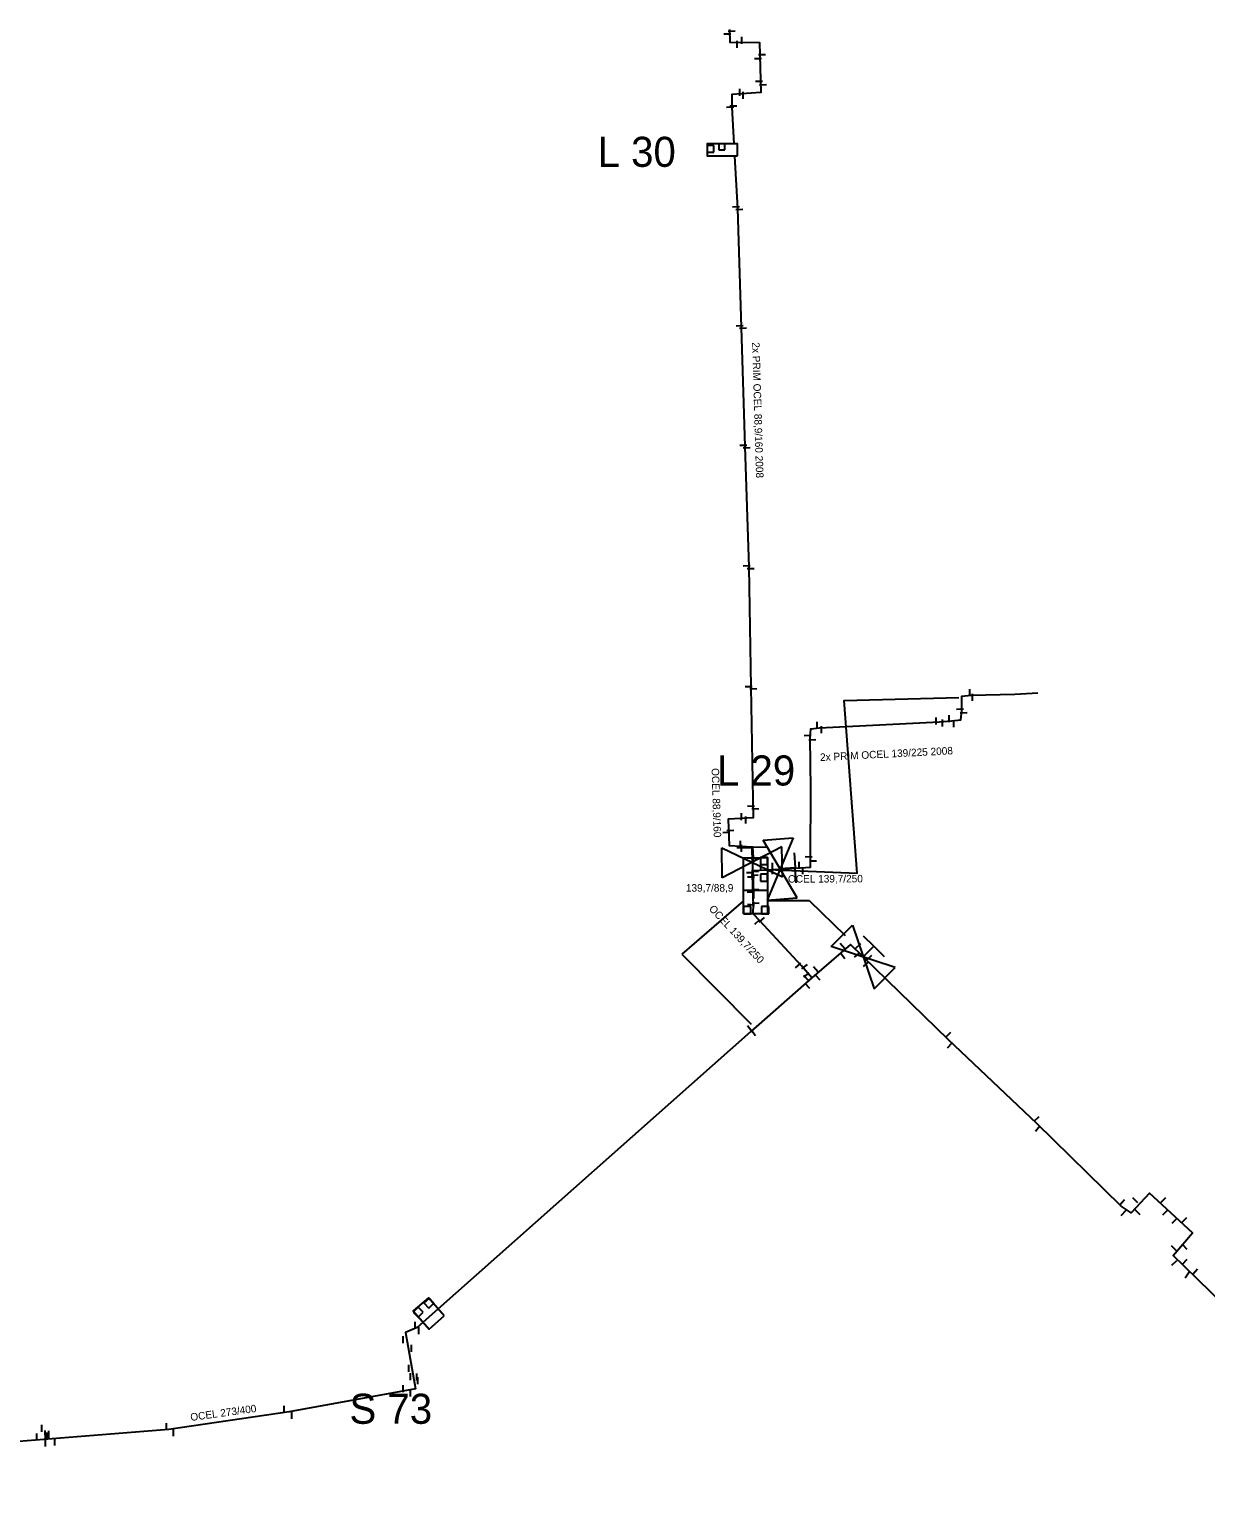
# Model space of a CAD drawing. Extents: x -642943 to -623314, y -1138561 to -1113539.
# Drawn here: x -642003.1 to -641885.8, y -1114388.2 to -1114240.4 of the extents above; entities that cross this region are included whole.
import ezdxf

# ---------------------------------------------------------------- set-up
doc = ezdxf.new("R2010")
doc.units = 0
for name, color, linetype in [('horkovod armatury', 7, 'Continuous'), ('horkovod dimenze', 7, 'Continuous'), ('horkovod předisol', 7, 'Continuous'), ('horkovod sváry', 7, 'Continuous'), ('horkovod trasa', 7, 'Continuous'), ('horkovod zrušený', 7, 'Continuous'), ('horkovod číslo šachty', 7, 'Continuous'), ('horkovod šachty', 7, 'Continuous')]:
    doc.layers.add(name, color=color, linetype=linetype)

# ---------------------------------------------------------------- blocks, each defined once
blk = doc.blocks.new('SPH')
at = {"layer": 'horkovod sváry'}
blk.add_line((0, -0.035), (0, 0.035), dxfattribs=at)
blk = doc.blocks.new('SPH_1')
at = {"layer": 'horkovod sváry'}
blk.add_line((0, -0.035), (0, 0.035), dxfattribs=at)
blk = doc.blocks.new('SPH_2')
at = {"layer": 'horkovod sváry'}
blk.add_line((0, -0.035), (0, 0.035), dxfattribs=at)
blk = doc.blocks.new('POINT_DISPLAY')
blk.add_line((0, 0), (0, 0))
blk = doc.blocks.new('SCH_01_66')
at = {"layer": 'horkovod armatury'}
for p, q in [((10, 5), (-10, -5)), ((-10, -5), (-10, 5)), ((-10, 5), (10, -5)), ((-5, 5), (0, 5)), ((0, 5), (0, 0)), ((5, 5), (0, 5)), ((10, -5), (10, 5))]:
    blk.add_line(p, q, dxfattribs=at)
blk = doc.blocks.new('SCH_01_67')
at = {"layer": 'horkovod armatury'}
for p, q in [((10, 5), (-10, -5)), ((-10, -5), (-10, 5)), ((-10, 5), (10, -5)), ((-5, 5), (0, 5)), ((0, 5), (0, 0)), ((5, 5), (0, 5)), ((10, -5), (10, 5))]:
    blk.add_line(p, q, dxfattribs=at)
blk = doc.blocks.new('SCH_01_109')
at = {"layer": 'horkovod armatury'}
for p, q in [((10, 5), (-10, -5)), ((-10, -5), (-10, 5)), ((-10, 5), (10, -5)), ((-5, 5), (0, 5)), ((0, 5), (0, 0)), ((5, 5), (0, 5)), ((10, -5), (10, 5))]:
    blk.add_line(p, q, dxfattribs=at)

msp = doc.modelspace()

# ---------------------------------------------------------------- linework, layer by layer
at = {"layer": 'horkovod předisol'}
msp.add_line((-642001.5, -1114381.1), (-642001.52, -1114380.22), dxfattribs=at)
for points in [[(-641933.24, -1114240.43), (-641933.21, -1114241.68), (-641930.23, -1114241.7), (-641930.12, -1114246.69), (-641932.99, -1114246.9), (-641933.02, -1114248.15), (-641932.81, -1114251.82)], [(-641932.73, -1114253.04), (-641932.43, -1114258.27), (-641932.06, -1114270.14), (-641931.7, -1114282.03), (-641931.32, -1114294.07), (-641931.1, -1114306.05), (-641930.86, -1114319.09), (-641933.37, -1114319.21), (-641933.28, -1114321.84), (-641930.94, -1114321.98), (-641930.89, -1114323.04)], [(-641929.45, -1114324.28), (-641926.14, -1114324.08), (-641925.14, -1114324.01), (-641925.14, -1114323.18), (-641925.11, -1114316.18), (-641925.19, -1114311.11), (-641925.13, -1114310.2), (-641924.26, -1114310.08), (-641912.29, -1114309.51), (-641911.07, -1114309.4), (-641910.14, -1114309.3), (-641910.05, -1114308.38), (-641910.05, -1114306.95), (-641909.11, -1114306.82), (-641904.77, -1114306.75), (-641902.46, -1114306.6)], [(-641930.87, -1114327.11), (-641930.95, -1114324.65), (-641930.89, -1114323.04)], [(-641930.87, -1114327.11), (-641930.82, -1114327.03), (-641930.87, -1114324.32), (-641929.45, -1114324.28)], [(-641925.02, -1114335.04), (-641926.06, -1114333.85), (-641930.22, -1114329.35), (-641930.87, -1114328.65), (-641930.85, -1114327.69), (-641930.87, -1114327.11)], [(-641869.15, -1114388.18), (-641868.39, -1114384.06), (-641868.11, -1114383.11), (-641869.94, -1114381.3), (-641878.52, -1114372.93), (-641887.85, -1114363.83), (-641888.98, -1114362.73), (-641887.05, -1114360.5), (-641891.33, -1114356.53), (-641893.16, -1114358.5), (-641894.14, -1114357.81), (-641902.57, -1114349.59), (-641911.38, -1114341.21), (-641921.15, -1114331.71), (-641925.02, -1114335.04)], [(-641925.02, -1114335.04), (-641931.13, -1114340.42), (-641964.4, -1114369.92)], [(-641964.4, -1114369.92), (-641965.56, -1114370.42), (-641964.57, -1114376.04), (-641977.16, -1114378.36), (-641989.18, -1114380.12), (-642015.82, -1114382.24), (-642015.64, -1114384.11), (-642017.48, -1114384.56), (-642018.1, -1114382.61), (-642019.78, -1114382.81)]]:
    msp.add_lwpolyline(points, dxfattribs=at)
at = {"layer": 'horkovod trasa'}
msp.add_line((-642001.5, -1114381.1), (-642001.52, -1114380.22), dxfattribs=at)
for points in [[(-641933.24, -1114240.43), (-641933.21, -1114241.68), (-641930.23, -1114241.7), (-641930.12, -1114246.69), (-641932.99, -1114246.9), (-641933.02, -1114248.15), (-641932.81, -1114251.82)], [(-641932.73, -1114253.04), (-641932.43, -1114258.27), (-641932.06, -1114270.14), (-641931.7, -1114282.03), (-641931.32, -1114294.07), (-641931.1, -1114306.05), (-641930.86, -1114319.09), (-641933.37, -1114319.21), (-641933.28, -1114321.84), (-641930.94, -1114321.98), (-641930.89, -1114323.04)], [(-641929.45, -1114324.28), (-641926.14, -1114324.08), (-641925.14, -1114324.01), (-641925.14, -1114323.18), (-641925.11, -1114316.18), (-641925.19, -1114311.11), (-641925.13, -1114310.2), (-641924.26, -1114310.08), (-641912.29, -1114309.51), (-641911.07, -1114309.4), (-641910.14, -1114309.3), (-641910.05, -1114308.38), (-641910.05, -1114306.95), (-641909.11, -1114306.82), (-641904.77, -1114306.75), (-641902.46, -1114306.6)], [(-641930.87, -1114327.11), (-641930.95, -1114324.65), (-641930.89, -1114323.04)], [(-641930.87, -1114327.11), (-641930.82, -1114327.03), (-641930.87, -1114324.32), (-641929.45, -1114324.28)], [(-641925.02, -1114335.04), (-641926.06, -1114333.85), (-641930.22, -1114329.35), (-641930.87, -1114328.65), (-641930.85, -1114327.69), (-641930.87, -1114327.11)], [(-641869.15, -1114388.18), (-641868.39, -1114384.06), (-641868.11, -1114383.11), (-641869.94, -1114381.3), (-641878.52, -1114372.93), (-641887.85, -1114363.83), (-641888.98, -1114362.73), (-641887.05, -1114360.5), (-641891.33, -1114356.53), (-641893.16, -1114358.5), (-641894.14, -1114357.81), (-641902.57, -1114349.59), (-641911.38, -1114341.21), (-641921.15, -1114331.71), (-641925.02, -1114335.04)], [(-641925.02, -1114335.04), (-641931.13, -1114340.42), (-641964.4, -1114369.92)], [(-641964.4, -1114369.92), (-641965.56, -1114370.42), (-641964.57, -1114376.04), (-641977.16, -1114378.36), (-641989.18, -1114380.12), (-642015.82, -1114382.24), (-642015.64, -1114384.11), (-642017.48, -1114384.56), (-642018.1, -1114382.61), (-642019.78, -1114382.81)]]:
    msp.add_lwpolyline(points, dxfattribs=at)
at = {"layer": 'horkovod zrušený'}
for p, q in [((-641931.85, -1114327.36), (-641938, -1114332.68)), ((-641925.26, -1114327.35), (-641929.45, -1114327.37))]:
    msp.add_line(p, q, dxfattribs=at)
for points in [[(-641929.45, -1114324.24), (-641920.5, -1114324.58), (-641921.81, -1114307.36), (-641910.35, -1114307.06)], [(-641925.26, -1114327.35), (-641921.68, -1114330.82)], [(-641938, -1114332.68), (-641931.06, -1114339.66)]]:
    msp.add_lwpolyline(points, dxfattribs=at)
at = {"layer": 'horkovod šachty'}
for p, q in [((-641935.47, -1114251.99), (-641935.47, -1114252.65)), ((-641934.81, -1114251.99), (-641935.47, -1114251.99)), ((-641935.47, -1114252.65), (-641934.81, -1114252.65)), ((-641934.81, -1114252.65), (-641934.81, -1114251.99)), ((-641934.31, -1114251.83), (-641934.31, -1114252.43)), ((-641933.71, -1114251.83), (-641934.31, -1114251.83)), ((-641934.31, -1114252.43), (-641933.71, -1114252.43)), ((-641933.71, -1114252.43), (-641933.71, -1114251.83)), ((-641930.14, -1114323.04), (-641930.14, -1114323.74)), ((-641929.44, -1114323.04), (-641930.14, -1114323.04)), ((-641930.14, -1114323.74), (-641929.44, -1114323.74)), ((-641929.44, -1114323.74), (-641929.44, -1114323.04)), ((-641930.14, -1114324.7), (-641930.14, -1114325.4)), ((-641929.44, -1114324.7), (-641930.14, -1114324.7)), ((-641929.44, -1114325.4), (-641929.44, -1114324.7)), ((-641929.45, -1114326.31), (-641931.85, -1114326.31)), ((-641930.14, -1114325.4), (-641929.44, -1114325.4)), ((-641931.85, -1114327.91), (-641931.85, -1114328.66)), ((-641931.1, -1114327.91), (-641931.85, -1114327.91)), ((-641931.1, -1114328.66), (-641931.1, -1114327.91)), ((-641930.05, -1114327.91), (-641930.05, -1114328.66)), ((-641929.3, -1114327.91), (-641930.05, -1114327.91)), ((-641929.3, -1114328.66), (-641929.3, -1114327.91)), ((-641931.85, -1114328.66), (-641931.1, -1114328.66)), ((-641930.05, -1114328.66), (-641929.3, -1114328.66)), ((-641964.29, -1114367.91), (-641964.8, -1114368.39)), ((-641963.81, -1114368.41), (-641964.29, -1114367.91)), ((-641963.22, -1114367), (-641963.73, -1114367.48)), ((-641963.73, -1114367.48), (-641963.25, -1114367.99)), ((-641963.25, -1114367.99), (-641962.74, -1114367.51)), ((-641962.74, -1114367.51), (-641963.22, -1114367)), ((-641964.8, -1114368.39), (-641964.32, -1114368.9)), ((-641964.32, -1114368.9), (-641963.81, -1114368.41))]:
    msp.add_line(p, q, dxfattribs=at)
for points in [[(-641932.43, -1114253.03), (-641932.45, -1114251.83), (-641935.48, -1114251.83), (-641935.48, -1114253.03), (-641932.43, -1114253.03)], [(-641931.85, -1114328.66), (-641931.85, -1114326.31), (-641931.85, -1114323.07), (-641929.45, -1114323.04), (-641929.45, -1114323.51), (-641929.45, -1114328.66), (-641931.85, -1114328.66)], [(-641961.7, -1114368.77), (-641963.28, -1114366.97), (-641964.79, -1114368.28), (-641963.2, -1114370.09), (-641961.7, -1114368.77)]]:
    msp.add_lwpolyline(points, dxfattribs=at)

# ---------------------------------------------------------------- block references
at = {"layer": 'horkovod armatury'}
for name, p, xscale, yscale, rotation in [('SCH_01_67', (-641930.98, -1114323.52), 0.3000055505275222, 0.30000555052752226, 0.8564864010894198), ('SCH_01_66', (-641928.19, -1114324.18), 0.3000251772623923, 0.3000251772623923, -86.0701675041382), ('SCH_01_109', (-641919.89, -1114332.96), 0.29998715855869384, 0.2999871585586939, -44.557416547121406)]:
    msp.add_blockref(name, p, dxfattribs=dict(at, xscale=xscale, yscale=yscale, rotation=rotation))
at = {"layer": 'horkovod sváry'}
for name, p, xscale, yscale, rotation in [('SPH', (-641933.46, -1114240.88), 10.000010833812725, 10.000010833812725, 92.25454557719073), ('SPH', (-641933.02, -1114240.56), 9.999984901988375, 9.999984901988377, -88.97034361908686), ('SPH', (-641930.39, -1114243.34), 9.99999350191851, 9.999993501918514, 91.11771657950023), ('SPH', (-641929.98, -1114242.95), 10.00002198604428, 10.000021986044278, 91.2786315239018), ('SPH', (-641930.29, -1114245.6), 9.99998986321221, 9.99998986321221, 90.83459551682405), ('SPH', (-641929.9, -1114245.95), 10.000003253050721, 10.000003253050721, 91.18683186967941), ('SPH', (-641933.17, -1114248.19), 10.000005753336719, 10.000005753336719, 92.04015197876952), ('SPH', (-641932.87, -1114248.03), 9.999979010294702, 9.999979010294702, -88.5417517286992), ('SPH', (-641932.59, -1114258.12), 10.000005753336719, 10.000005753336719, 92.04015197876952), ('SPH', (-641932.27, -1114258.4), 10.000005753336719, 10.000005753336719, 92.04015197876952), ('SPH', (-641932.21, -1114269.99), 9.99998378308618, 9.99998378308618, 93.22764791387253), ('SPH', (-641931.9, -1114270.24), 10.00000611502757, 10.000006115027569, 92.12104702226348), ('SPH', (-641931.86, -1114281.92), 9.99997858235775, 9.999978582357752, 90.93412669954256), ('SPH', (-641931.54, -1114282.18), 10.000021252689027, 10.000021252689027, 92.06497753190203), ('SPH', (-641931.51, -1114293.94), 10.000016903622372, 10.000016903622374, 91.85354572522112), ('SPH', (-641931.12, -1114294.22), 10.000015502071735, 10.000015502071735, 90.82632157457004), ('SPH', (-641931.33, -1114305.97), 9.999998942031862, 9.99999894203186, -91.06327794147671), ('SPH', (-641930.87, -1114306.19), 9.999992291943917, 9.999992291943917, -90.97094958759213), ('SPH', (-641910.24, -1114308.24), 9.99997930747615, 9.999979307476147, 91.75345112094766), ('SPH', (-641909.88, -1114308.6), 9.999998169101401, 9.999998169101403, 92.74807538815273), ('SPH', (-641925.43, -1114310.87), 10.00000565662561, 10.000005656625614, 91.2863728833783), ('SPH', (-641924.98, -1114311.3), 9.999996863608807, 9.999996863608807, 92.86240522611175), ('SPH', (-641931.08, -1114317.93), 9.999993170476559, 9.99999317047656, 88.63596450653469), ('SPH', (-641930.66, -1114318.15), 10.000011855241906, 10.000011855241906, -92.5536298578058), ('SPH', (-641933.55, -1114320.56), 10.000023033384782, 10.000023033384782, 92.16643189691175), ('SPH', (-641933.16, -1114320.33), 10.000020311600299, 10.000020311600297, -87.46934006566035), ('SPH_2', (-641931.14, -1114323.1), 9.999982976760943, 9.999982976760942, 90.1392724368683), ('SPH_2', (-641930.71, -1114323.13), 10.000004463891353, 10.000004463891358, 92.12798906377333), ('SPH', (-641925.34, -1114322.99), 10.000011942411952, 10.000011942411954, 88.81076740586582), ('SPH', (-641924.92, -1114323.38), 10.000019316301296, 10.000019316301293, -90.3673919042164), ('SPH_2', (-641931.18, -1114324.53), 9.999977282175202, 9.9999772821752, -90.12513179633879), ('SPH_2', (-641931.1, -1114324.96), 9.99999868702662, 9.999998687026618, -88.99596232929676), ('SPH_2', (-641930.74, -1114324.81), 9.999997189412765, 9.999997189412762, 92.09061261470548), ('SPH_2', (-641930.68, -1114324.41), 9.999985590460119, 9.999985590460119, -88.38134494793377), ('SPH_1', (-641931.12, -1114326.46), 9.999988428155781, 9.999988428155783, -92.28499028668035), ('SPH_2', (-641931.08, -1114326.45), 9.999976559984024, 9.999976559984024, -91.69979936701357), ('SPH_2', (-641930.68, -1114326.31), 10, 10, 90), ('SPH_2', (-641930.66, -1114326.26), 9.99998477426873, 9.99998477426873, 89.66489085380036), ('SPH_2', (-641931.08, -1114327.76), 9.999976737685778, 9.999976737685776, 86.22678020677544), ('SPH_1', (-641930.63, -1114327.61), 10.000021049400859, 10.000021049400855, 87.48135810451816), ('SPH_2', (-641930.46, -1114329.44), 10.000002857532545, 10.000002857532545, -47.78079876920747), ('SPH_2', (-641930.02, -1114329.25), 9.999992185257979, 9.999992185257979, -48.58800848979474), ('SPH_2', (-641921.96, -1114331.89), 10.00001421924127, 10.000014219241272, 39.225750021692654), ('SPH_2', (-641921.93, -1114332.86), 9.999994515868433, 9.999994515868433, 37.9143898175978), ('SPH_1', (-641920.5, -1114332.76), 9.999983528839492, 9.999983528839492, -50.920674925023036), ('SPH_2', (-641920.38, -1114331.86), 10.000010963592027, 10.000010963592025, -48.23136990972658), ('SPH_2', (-641926.39, -1114333.82), 9.99997803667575, 9.999978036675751, -48.95121552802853), ('SPH_2', (-641925.73, -1114333.92), 9.999987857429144, 9.999987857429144, -52.271011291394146), ('SPH_2', (-641924.63, -1114334.22), 10.000002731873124, 10.000002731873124, 41.16338638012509), ('SPH', (-641919.6, -1114333.68), 10.000004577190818, 10.000004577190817, -47.624980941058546), ('SPH_2', (-641919.29, -1114333.01), 9.99998411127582, 9.999984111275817, -46.58400015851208), ('SPH_2', (-641925.59, -1114335.05), 9.999979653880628, 9.999979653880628, 42.265092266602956), ('SPH_2', (-641925.54, -1114334.76), 9.999972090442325, 9.999972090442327, -49.0427519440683), ('SPH_2', (-641925.45, -1114335.86), 9.99997878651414, 9.99997878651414, 44.16967904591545), ('SPH_2', (-641924.42, -1114335.02), 10.000006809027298, 10.000006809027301, 42.4288428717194), ('SPH_2', (-641931.24, -1114340.12), 9.999992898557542, 9.999992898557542, 37.93130827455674), ('SPH_2', (-641930.85, -1114340.54), 9.999983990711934, 9.999983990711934, 38.133909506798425), ('SPH_2', (-641911.4, -1114340.7), 10.000018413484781, 10.000018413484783, -45.46712505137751), ('SPH_2', (-641911.25, -1114341.77), 9.999974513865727, 9.999974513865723, -43.7371970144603), ('SPH_2', (-641902.58, -1114349.11), 10.000012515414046, 10.000012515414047, -46.2641191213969), ('SPH_2', (-641902.48, -1114350.08), 9.999997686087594, 9.999997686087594, -38.45476005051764), ('SPH_2', (-641894.05, -1114357.43), 9.99999621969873, 9.999996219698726, -41.50631411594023), ('SPH_2', (-641892.74, -1114357.25), 9.999999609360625, 9.999999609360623, 44.064018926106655), ('SPH_2', (-641889.94, -1114357.2), 9.999999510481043, 9.999999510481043, -45.233372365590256), ('SPH_2', (-641893.91, -1114358.49), 10.000002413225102, 10.000002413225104, -43.67171899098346), ('SPH_2', (-641892.51, -1114358.44), 10.000018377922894, 10.000018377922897, 44.116663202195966), ('SPH_2', (-641889.75, -1114358.45), 10.000019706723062, 10.000019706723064, -44.2483607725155), ('SPH_2', (-641888.81, -1114359.27), 10.000005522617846, 10.00000552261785, -44.5662680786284), ('SPH_2', (-641887.84, -1114359.19), 10.000016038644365, 10.000016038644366, -44.790965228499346), ('SPH_2', (-641888.89, -1114362.02), 10.000023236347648, 10.000023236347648, 45.44693767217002), ('SPH_2', (-641887.8, -1114361.9), 10.000000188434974, 10.000000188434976, 41.333732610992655), ('SPH_1', (-641888.85, -1114363.48), 9.999992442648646, 9.999992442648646, -47.660301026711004), ('SPH_2', (-641887.79, -1114363.36), 10.000020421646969, 10.000020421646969, -42.46095032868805), ('SPH_2', (-641887.56, -1114364.67), 9.999999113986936, 9.999999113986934, -34.558101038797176), ('SPH_1', (-641886.78, -1114364.35), 9.999977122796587, 9.999977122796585, -42.085457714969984)]:
    msp.add_blockref(name, p, dxfattribs=dict(at, xscale=xscale, yscale=yscale, rotation=rotation))
at = {"layer": 'horkovod sváry', "xscale": 10, "yscale": 10}
for name, p in [('SPH', (-641932.47, -1114241.89)), ('SPH', (-641932.01, -1114241.51)), ('SPH', (-641932.22, -1114246.69)), ('SPH', (-641931.86, -1114246.97)), ('SPH', (-641909.26, -1114306.59)), ('SPH', (-641908.99, -1114307.04)), ('SPH', (-641912.63, -1114309.4)), ('SPH', (-641911.31, -1114309.19)), ('SPH', (-641924.48, -1114309.86)), ('SPH', (-641924.07, -1114310.28)), ('SPH', (-641911.99, -1114309.61)), ('SPH', (-641910.84, -1114309.67)), ('SPH', (-641932.05, -1114318.96)), ('SPH', (-641931.62, -1114319.29)), ('SPH', (-641932.14, -1114321.71)), ('SPH', (-641932.05, -1114322.12)), ('SPH_2', (-641930.11, -1114323.97)), ('SPH_2', (-641928.96, -1114323.9)), ('SPH', (-641926.28, -1114323.83)), ('SPH_2', (-641928.93, -1114324.35)), ('SPH', (-641925.91, -1114324.34)), ('SPH', (-641964.59, -1114369.72)), ('SPH', (-641965.81, -1114371.14)), ('SPH', (-641964.24, -1114370.25)), ('SPH', (-641964.97, -1114372.02)), ('SPH', (-641965.24, -1114374.02)), ('SPH', (-641965.07, -1114374.82)), ('SPH', (-641964.44, -1114374.87)), ('SPH', (-641964.35, -1114375.24)), ('SPH', (-641965.81, -1114376.04)), ('SPH', (-641965.06, -1114376.46)), ('SPH', (-641977.69, -1114378.11)), ('SPH', (-641976.91, -1114378.68)), ('SPH', (-642001.86, -1114379.99)), ('SPH', (-641989.43, -1114379.84)), ('SPH', (-642002.37, -1114380.84)), ('SPH', (-642001.5, -1114381.47)), ('SPH', (-642001.37, -1114380.77)), ('SPH', (-642001.17, -1114380.59)), ('SPH', (-642000.57, -1114381.37)), ('SPH', (-641988.73, -1114380.42))]:
    msp.add_blockref(name, p, dxfattribs=at)
at = {"layer": 'horkovod šachty'}
for p in [(-641935.14, -1114252.32), (-641934.01, -1114252.13), (-641929.79, -1114323.39), (-641929.79, -1114325.05), (-641931.47, -1114328.28), (-641929.67, -1114328.28), (-641963.23, -1114367.49), (-641964.3, -1114368.4)]:
    msp.add_blockref('POINT_DISPLAY', p, dxfattribs=at)

# ---------------------------------------------------------------- texts
at = {"layer": 'horkovod dimenze'}
for s, rotation, p in [('2x PRIM OCEL 88,9/160 2008', 271.6679, (-641930.98, -1114271.64)), ('2x PRIM OCEL 139/225 2008', 2.9221, (-641924.18, -1114313.41)), ('OCEL 88,9/160', 271.8779, (-641935.03, -1114314.13)), ('OCEL 139,7/250', 0.1897, (-641927.4, -1114325.54)), ('OCEL 139,7/250', 312.899, (-641935.34, -1114328.2)), ('OCEL 273/400', 7.8144, (-641986.98, -1114379.26))]:
    msp.add_text(s, height=0.75, rotation=rotation, dxfattribs=at).set_placement(p)
msp.add_text('139,7/88,9', height=0.75, dxfattribs=at).set_placement((-641937.59, -1114326.44))
at = {"layer": 'horkovod číslo šachty'}
for s, p in [('L 30', (-641946.4, -1114254.12)), ('L 29', (-641934.49, -1114315.85)), ('S 73', (-641971.16, -1114379.54))]:
    msp.add_text(s, height=3, dxfattribs=at).set_placement(p)

doc.saveas('drawing.dxf')
